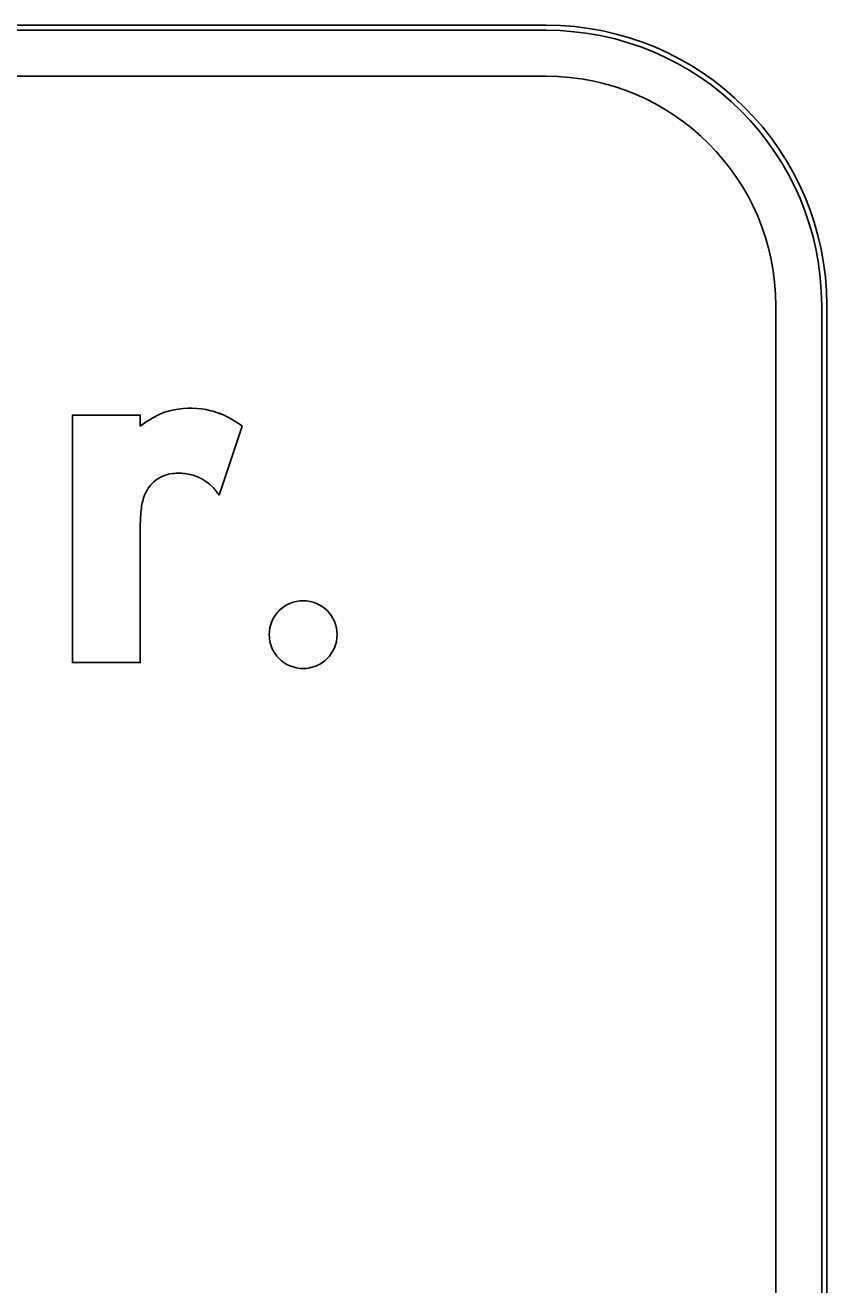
# Model space of a CAD drawing. Extents: x 1806251 to 1809821, y 414895 to 422886.
# Drawn here: x 1809678.3013 to 1809678.6155, y 415362.3069 to 415362.801 of the extents above; entities that cross this region are included whole.
import ezdxf

# ---------------------------------------------------------------- set-up
doc = ezdxf.new("R2010")
doc.units = 0
for name, color, linetype in [('GSBWFILL', 7, 'Continuous'), ('GSCOLORFILL', 7, 'Continuous'), ('GSOUTLINE', 7, 'Continuous')]:
    doc.layers.add(name, color=color, linetype=linetype)

msp = doc.modelspace()

# ---------------------------------------------------------------- linework, layer by layer
at = {"layer": 'GSBWFILL'}
for p, q in [((1809678.5055, 415362.801), (1809676.6855, 415362.801)), ((1809676.6855, 415362.781), (1809678.5055, 415362.781)), ((1809678.5955, 415362.691), (1809678.5955, 415362.071)), ((1809678.6155, 415362.071), (1809678.6155, 415362.691)), ((1809678.38632, 415362.64375), (1809678.3773, 415362.6167))]:
    msp.add_line(p, q, dxfattribs=at)
msp.add_lwpolyline([(1809678.34642, 415362.60468), (1809678.34642, 415362.551), (1809678.31982, 415362.551), (1809678.31982, 415362.64809), (1809678.34642, 415362.64809), (1809678.34642, 415362.64375)], dxfattribs=at)
for radius in [0.11, 0.09]:
    msp.add_arc((1809678.5055, 415362.691), radius, 0, 90, dxfattribs=at)
for centre, major_axis, start_param, end_param in [((1809678.36607, 415362.61651), (0, 0.03424), 6.103268, 6.524606), ((1809678.36685, 415362.62076), (0, 0.02992), 5.846069, 6.103268), ((1809678.37315, 415362.60831), (0, 0.04439), 0.443663, 0.646229), ((1809678.36266, 415362.63039), (0, 0.01995), 0.24142, 0.443663), ((1809678.36379, 415362.61421), (0, 0.03715), 5.631644, 5.846069), ((1809678.36128, 415362.60399), (0, 0.02128), 6.094384, 6.350479), ((1809678.36054, 415362.61192), (0, 0.0133), 0.293855, 1.188904), ((1809678.3608, 415362.61105), (0, 0.0142), 0.067293, 0.293855), ((1809678.36184, 415362.60692), (0, 0.0183), 5.27661, 6.094384), ((1809678.36747, 415362.60914), (0, 0.02076), 1.188904, 1.450084), ((1809678.40279, 415362.60462), (0, 0.05637), 1.445958, 1.569673)]:
    msp.add_ellipse(centre, major_axis=major_axis, ratio=0.99999, start_param=start_param, end_param=end_param, dxfattribs=at)
msp.add_ellipse((1809678.41026, 415362.56197), major_axis=(0, 0.0133), ratio=0.999979, dxfattribs=at)
at = {"layer": 'GSCOLORFILL'}
for p, q in [((1809678.5055, 415362.801), (1809676.6855, 415362.801)), ((1809678.5055, 415362.801), (1809676.6855, 415362.801)), ((1809678.5055, 415362.801), (1809676.6855, 415362.801)), ((1809676.6855, 415362.799), (1809678.5055, 415362.799)), ((1809676.6855, 415362.781), (1809678.5055, 415362.781)), ((1809678.5955, 415362.691), (1809678.5955, 415362.071)), ((1809678.6135, 415362.691), (1809678.6135, 415362.071)), ((1809678.6155, 415362.071), (1809678.6155, 415362.691)), ((1809678.6155, 415362.071), (1809678.6155, 415362.691)), ((1809678.6155, 415362.071), (1809678.6155, 415362.691)), ((1809678.38632, 415362.64375), (1809678.3773, 415362.6167))]:
    msp.add_line(p, q, dxfattribs=at)
msp.add_lwpolyline([(1809678.34642, 415362.60468), (1809678.34642, 415362.551), (1809678.31982, 415362.551), (1809678.31982, 415362.64809), (1809678.34642, 415362.64809), (1809678.34642, 415362.64375)], dxfattribs=at)
for radius in [0.11, 0.11, 0.11, 0.108, 0.09]:
    msp.add_arc((1809678.5055, 415362.691), radius, 0, 90, dxfattribs=at)
for centre, major_axis, start_param, end_param in [((1809678.36607, 415362.61651), (0, 0.03424), 6.103268, 6.524606), ((1809678.36685, 415362.62076), (0, 0.02992), 5.846069, 6.103268), ((1809678.37315, 415362.60831), (0, 0.04439), 0.443663, 0.646229), ((1809678.36266, 415362.63039), (0, 0.01995), 0.24142, 0.443663), ((1809678.36379, 415362.61421), (0, 0.03715), 5.631644, 5.846069), ((1809678.36128, 415362.60399), (0, 0.02128), 6.094384, 6.350479), ((1809678.36054, 415362.61192), (0, 0.0133), 0.293855, 1.188904), ((1809678.3608, 415362.61105), (0, 0.0142), 0.067293, 0.293855), ((1809678.36184, 415362.60692), (0, 0.0183), 5.27661, 6.094384), ((1809678.36747, 415362.60914), (0, 0.02076), 1.188904, 1.450084), ((1809678.40279, 415362.60462), (0, 0.05637), 1.445958, 1.569673)]:
    msp.add_ellipse(centre, major_axis=major_axis, ratio=0.99999, start_param=start_param, end_param=end_param, dxfattribs=at)
msp.add_ellipse((1809678.41026, 415362.56197), major_axis=(0, 0.0133), ratio=0.999979, dxfattribs=at)
at = {"layer": 'GSOUTLINE'}
for p, q in [((1809678.5055, 415362.801), (1809676.6855, 415362.801)), ((1809678.5055, 415362.781), (1809676.6855, 415362.781)), ((1809678.5955, 415362.071), (1809678.5955, 415362.691)), ((1809678.6155, 415362.071), (1809678.6155, 415362.691)), ((1809678.38632, 415362.64375), (1809678.3773, 415362.6167))]:
    msp.add_line(p, q, dxfattribs=at)
msp.add_lwpolyline([(1809678.34642, 415362.60468), (1809678.34642, 415362.551), (1809678.31982, 415362.551), (1809678.31982, 415362.64809), (1809678.34642, 415362.64809), (1809678.34642, 415362.64375)], dxfattribs=at)
for radius in [0.11, 0.09]:
    msp.add_arc((1809678.5055, 415362.691), radius, 0, 90, dxfattribs=at)
for centre, major_axis, start_param, end_param in [((1809678.36607, 415362.61651), (0, 0.03424), 6.103268, 6.524606), ((1809678.36685, 415362.62076), (0, 0.02993), 5.846069, 6.103268), ((1809678.37315, 415362.60831), (0, 0.04439), 0.443663, 0.646229), ((1809678.36266, 415362.63039), (0, 0.01995), 0.24142, 0.443663), ((1809678.36379, 415362.61421), (0, 0.03715), 5.631644, 5.846069), ((1809678.36128, 415362.60399), (0, 0.02128), 6.094384, 6.350479), ((1809678.36054, 415362.61192), (0, 0.0133), 0.293855, 1.188904), ((1809678.3608, 415362.61105), (0, 0.0142), 0.067293, 0.293855), ((1809678.36184, 415362.60692), (0, 0.0183), 5.27661, 6.094384), ((1809678.36747, 415362.60914), (0, 0.02076), 1.188904, 1.450084), ((1809678.40279, 415362.60462), (0, 0.05637), 1.445958, 1.569673)]:
    msp.add_ellipse(centre, major_axis=major_axis, ratio=0.99999, start_param=start_param, end_param=end_param, dxfattribs=at)
msp.add_ellipse((1809678.41026, 415362.56197), major_axis=(0, 0.0133), ratio=0.999979, dxfattribs=at)

doc.saveas('drawing.dxf')
